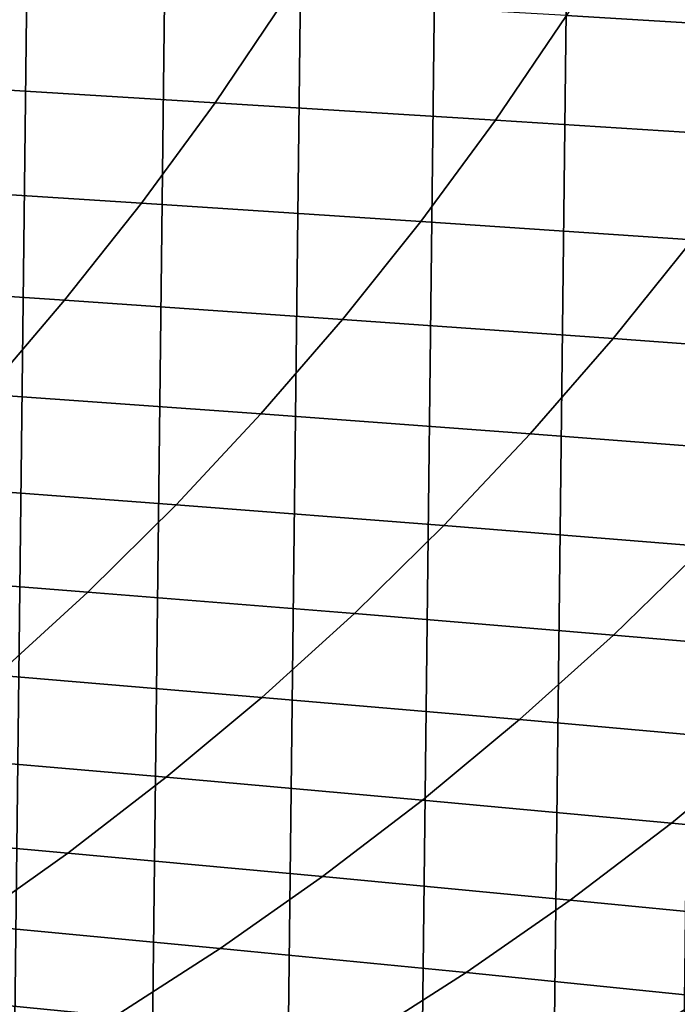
# Model space of a CAD drawing. Header units: metres. Extents: x -240 to 45, y -77 to 27.
# Tile 955 of 1056: x 12.58 to 15.19, y -11.66 to -7.75. Entities that reach past the tile are written whole.
import ezdxf

# ---------------------------------------------------------------- set-up
doc = ezdxf.new("R2010")
doc.units = ezdxf.units.M
doc.layers.add('solid_102011X2', color=7, linetype='CONTINUOUS')

msp = doc.modelspace()

# ---------------------------------------------------------------- linework, layer by layer
at = {"layer": 'solid_102011X2'}
for points in [[(12.968797, 23.521524), (12.419049, -23.807344), (11.8618, -24.081448), (12.418775, 23.807486)], [(13.511796, 23.223614), (12.969113, -23.521353), (12.419049, -23.807344), (12.968797, 23.521524)], [(14.046792, 22.914352), (13.512156, -23.223408), (12.969113, -23.521353), (13.511796, 23.223614)], [(14.573893, 22.593666), (14.047163, -22.914135), (13.512156, -23.223408), (14.046792, 22.914352)], [(15.092773, 22.261827), (14.574244, -22.593454), (14.047163, -22.914135), (14.573893, 22.593666)], [(15.603402, 21.91884), (15.093101, -22.261625), (14.574244, -22.593454), (15.092773, 22.261827)], [(16.105583, 21.56492), (15.603707, -21.918644), (15.093101, -22.261625), (15.603402, 21.91884)], [(15.01448, -7.30738, 318.093079), (14.747713, -7.733895, 317.956848), (15.8347, -7.799677, 315.984924), (16.105751, -7.369534, 316.11853)], [(12.48455, -7.602752, 321.858734), (12.212133, -8.010297, 321.709351), (13.353982, -8.079288, 319.768494), (13.631069, -7.668234, 319.915131)], [(13.631069, -7.668234, 319.915131), (13.353982, -8.079288, 319.768494), (14.466029, -8.14847, 317.812988), (14.747713, -7.733895, 317.956848)], [(14.747713, -7.733895, 317.956848), (14.466029, -8.14847, 317.812988), (15.548491, -8.217778, 315.843872), (15.8347, -7.799677, 315.984924)], [(12.212133, -8.010297, 321.709351), (11.925714, -8.405472, 321.552277), (13.062653, -8.477868, 319.614349), (13.353982, -8.079288, 319.768494)], [(13.353982, -8.079288, 319.768494), (13.062653, -8.477868, 319.614349), (14.169867, -8.550463, 317.661743), (14.466029, -8.14847, 317.812988)], [(14.466029, -8.14847, 317.812988), (14.169867, -8.550463, 317.661743), (15.247572, -8.623191, 315.695557), (15.548491, -8.217778, 315.843872)], [(11.925714, -8.405472, 321.552277), (11.625723, -8.787659, 321.387756), (12.75752, -8.863348, 319.45285), (13.062653, -8.477868, 319.614349)], [(13.062653, -8.477868, 319.614349), (12.75752, -8.863348, 319.45285), (13.859672, -8.939244, 317.503326), (14.169867, -8.550463, 317.661743)], [(14.169867, -8.550463, 317.661743), (13.859672, -8.939244, 317.503326), (14.932395, -9.01528, 315.540192), (15.247572, -8.623191, 315.695557)], [(15.247572, -8.623191, 315.695557), (14.932395, -9.01528, 315.540192), (15.975904, -9.091389, 313.564545), (16.295982, -8.695989, 313.716797)], [(11.625723, -8.787659, 321.387756), (11.312631, -9.15628, 321.216064), (12.43906, -9.235145, 319.284363), (12.75752, -8.863348, 319.45285)], [(12.75752, -8.863348, 319.45285), (12.43906, -9.235145, 319.284363), (13.535929, -9.314224, 317.338013), (13.859672, -8.939244, 317.503326)], [(13.859672, -8.939244, 317.503326), (13.535929, -9.314224, 317.338013), (14.603453, -9.393451, 315.378082), (14.932395, -9.01528, 315.540192)], [(14.932395, -9.01528, 315.540192), (14.603453, -9.393451, 315.378082), (15.641845, -9.472753, 313.40564), (15.975904, -9.091389, 313.564545)], [(12.43906, -9.235145, 319.284363), (12.107763, -9.592678, 319.10907), (13.199136, -9.674821, 317.166016), (13.535929, -9.314224, 317.338013)], [(13.535929, -9.314224, 317.338013), (13.199136, -9.674821, 317.166016), (14.26125, -9.757114, 315.209442), (14.603453, -9.393451, 315.378082)], [(14.603453, -9.393451, 315.378082), (14.26125, -9.757114, 315.209442), (15.29432, -9.839487, 313.240326), (15.641845, -9.472753, 313.40564)], [(12.107763, -9.592678, 319.10907), (11.764134, -9.93539, 318.927246), (12.849807, -10.020469, 316.98764), (13.199136, -9.674821, 317.166016)], [(13.199136, -9.674821, 317.166016), (12.849807, -10.020469, 316.98764), (13.90631, -10.105703, 315.034515), (14.26125, -9.757114, 315.209442)], [(14.26125, -9.757114, 315.209442), (13.90631, -10.105703, 315.034515), (14.93386, -10.191019, 313.068909), (15.29432, -9.839487, 313.240326)], [(15.29432, -9.839487, 313.240326), (14.93386, -10.191019, 313.068909), (15.932671, -10.276341, 311.091827), (16.298561, -9.921866, 311.259766)], [(11.764134, -9.93539, 318.927246), (11.40872, -10.262765, 318.739197), (12.488497, -10.350647, 316.803162), (12.849807, -10.020469, 316.98764)], [(12.849807, -10.020469, 316.98764), (12.488497, -10.350647, 316.803162), (13.539197, -10.43869, 314.853607), (13.90631, -10.105703, 315.034515)], [(13.90631, -10.105703, 315.034515), (13.539197, -10.43869, 314.853607), (14.561037, -10.526818, 312.891571), (14.93386, -10.191019, 313.068909)], [(14.93386, -10.191019, 313.068909), (14.561037, -10.526818, 312.891571), (15.554231, -10.614952, 310.918121), (15.932671, -10.276341, 311.091827)], [(12.488497, -10.350647, 316.803162), (12.115751, -10.664839, 316.612823), (13.160466, -10.755555, 314.666962), (13.539197, -10.43869, 314.853607)], [(13.539197, -10.43869, 314.853607), (13.160466, -10.755555, 314.666962), (14.176415, -10.846359, 312.708649), (14.561037, -10.526818, 312.891571)], [(14.561037, -10.526818, 312.891571), (14.176415, -10.846359, 312.708649), (15.163814, -10.937169, 310.738922), (15.554231, -10.614952, 310.918121)], [(15.554231, -10.614952, 310.918121), (15.163814, -10.937169, 310.738922), (16.122875, -11.027905, 308.758911), (16.518991, -10.703015, 308.934326)], [(12.115751, -10.664839, 316.612823), (11.732142, -10.962552, 316.416962), (12.770696, -11.055801, 314.474884), (13.160466, -10.755555, 314.666962)], [(13.160466, -10.755555, 314.666962), (12.770696, -11.055801, 314.474884), (13.780583, -11.149141, 312.520386), (14.176415, -10.846359, 312.708649)], [(14.176415, -10.846359, 312.708649), (13.780583, -11.149141, 312.520386), (14.762018, -11.242487, 310.554535), (15.163814, -10.937169, 310.738922)], [(11.732142, -10.962552, 316.416962), (11.338269, -11.24334, 316.215851), (12.370498, -11.338979, 314.277679), (12.770696, -11.055801, 314.474884)], [(15.163814, -10.937169, 310.738922), (14.762018, -11.242487, 310.554535), (15.715214, -11.335757, 308.578369), (16.122875, -11.027905, 308.758911)], [(12.770696, -11.055801, 314.474884), (12.370498, -11.338979, 314.277679), (13.374161, -11.43471, 312.327087), (13.780583, -11.149141, 312.520386)], [(13.780583, -11.149141, 312.520386), (13.374161, -11.43471, 312.327087), (14.349472, -11.530447, 310.365204), (14.762018, -11.242487, 310.554535)], [(14.762018, -11.242487, 310.554535), (14.349472, -11.530447, 310.365204), (15.296645, -11.626106, 308.393005), (15.715214, -11.335757, 308.578369)], [(12.370498, -11.338979, 314.277679), (11.960489, -11.604643, 314.075653), (12.957776, -11.702617, 312.129089), (13.374161, -11.43471, 312.327087)], [(13.374161, -11.43471, 312.327087), (12.957776, -11.702617, 312.129089), (13.926814, -11.800598, 310.171204), (14.349472, -11.530447, 310.365204)], [(14.349472, -11.530447, 310.365204), (13.926814, -11.800598, 310.171204), (14.867818, -11.898499, 308.203125), (15.296645, -11.626106, 308.393005)], [(11.960489, -11.604643, 314.075653), (11.541298, -11.852375, 313.86911), (12.532065, -11.952441, 311.926636), (12.957776, -11.702617, 312.129089)], [(15.296645, -11.626106, 308.393005), (14.867818, -11.898499, 308.203125), (15.781, -11.996234, 306.225861), (16.215895, -11.721603, 306.411652)]]:
    msp.add_3dface(points, dxfattribs=at)

doc.saveas('drawing.dxf')
